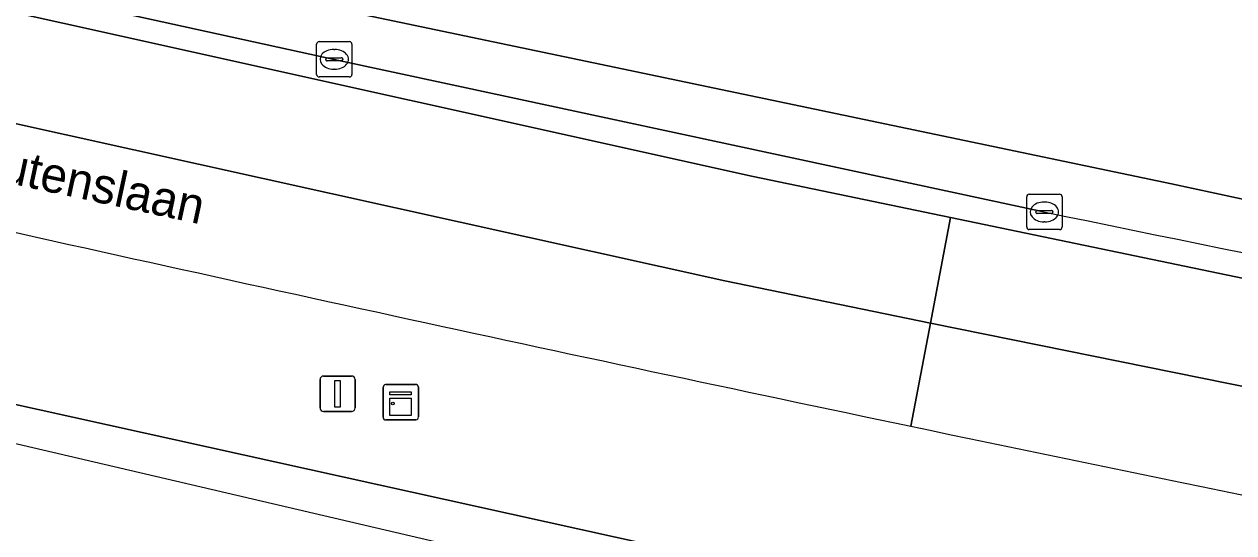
# Model space of a CAD drawing. Extents: x 160349 to 161355, y 381727 to 382854.
# Drawn here: x 161054.36 to 161088.53, y 381760.01 to 381774.38 of the extents above; entities that cross this region are included whole.
import ezdxf

# ---------------------------------------------------------------- set-up
doc = ezdxf.new("R2010")
doc.units = 0
for name, color, linetype in [('IMGEO_Berm_groen', 7, 'Continuous'), ('IMGEO_Kast', 7, 'Continuous'), ('IMGEO_Kolk', 7, 'Continuous'), ('IMGEO_Lichtmast', 7, 'Continuous'), ('IMGEO_Openbare_ruimte_label', 7, 'Continuous'), ('IMGEO_Rijbaan_lokaal_open', 7, 'Continuous'), ('IMGEO_Rijbaan_regionaal_gesloten', 7, 'Continuous'), ('IMGEO_Verkeerseiland_open', 7, 'Continuous')]:
    doc.layers.add(name, color=color, linetype=linetype)

msp = doc.modelspace()

# ---------------------------------------------------------------- linework, layer by layer
at = {"layer": 'IMGEO_Berm_groen'}
msp.add_lwpolyline([(160991.391, 381783.679), (160975.091, 381788.007), (160956.489, 381793.125), (160931.884, 381800.19), (160928.535, 381801.152), (160927.789, 381801.365), (160927.043, 381801.579), (160926.671, 381800.278), (160925.69, 381796.849), (160926.548, 381796.592), (160930.623, 381795.399), (160934.496, 381794.266), (160944.804, 381791.38), (160955.238, 381788.501), (160975.051, 381783.045), (161000, 381776.575), (161004.806, 381775.329), (161013.857, 381773.047), (161021.895, 381771.107), (161034.81, 381768.047), (161052.872, 381763.904), (161072.941, 381759.468), (161075.725, 381758.865), (161078.51, 381758.267)], dxfattribs=at)
for centre, radius, start, end in [((161492.003, 383729.054), 2008.862, 257.293767, 258.147911), ((161479.666, 383669.359), 1947.906, 258.142407, 258.668088)]:
    msp.add_arc(centre, radius, start, end, dxfattribs=at)
at = {"layer": 'IMGEO_Kast'}
for p, q in [((161064.574, 381764.199), (161065.415, 381764.199)), ((161065.415, 381764.199), (161064.574, 381764.199)), ((161064.499, 381763.274), (161064.499, 381764.115)), ((161064.499, 381764.115), (161064.499, 381763.274)), ((161065.499, 381764.124), (161065.499, 381763.283)), ((161065.499, 381763.283), (161065.499, 381764.124)), ((161065.424, 381763.199), (161064.583, 381763.199)), ((161064.583, 381763.199), (161065.424, 381763.199))]:
    msp.add_line(p, q, dxfattribs=at)
for points in [[(161064.694, 381763.989), (161065.294, 381763.989), (161065.294, 381763.904), (161064.694, 381763.904), (161064.694, 381763.989)], [(161064.694, 381763.814), (161065.294, 381763.814), (161065.294, 381763.325), (161064.694, 381763.325), (161064.694, 381763.814)]]:
    msp.add_lwpolyline(points, dxfattribs=at)
msp.add_circle((161064.778, 381763.663), 0.0377, dxfattribs=at)
for centre, start, end in [((161064.577, 381764.121), 92.4484, 184.2845), ((161064.577, 381764.121), 92.4484, 184.2845), ((161065.421, 381764.121), 2.4484, 94.2845), ((161065.421, 381764.121), 2.4484, 94.2845), ((161064.577, 381763.277), 182.4484, 274.2845), ((161064.577, 381763.277), 182.4484, 274.2845), ((161065.421, 381763.277), 272.4484, 4.2845), ((161065.421, 381763.277), 272.4484, 4.2845)]:
    msp.add_arc(centre, 0.0779, start, end, dxfattribs=at)
at = {"layer": 'IMGEO_Kolk'}
for p, q in [((161062.621, 381772.964), (161062.621, 381773.816)), ((161062.696, 381773.89), (161063.548, 381773.89)), ((161063.622, 381773.816), (161063.622, 381772.964)), ((161062.88, 381773.384), (161062.88, 381773.396)), ((161062.923, 381773.433), (161063.321, 381773.433)), ((161063.109, 381773.67), (161063.134, 381773.67)), ((161063.364, 381773.396), (161063.364, 381773.384)), ((161063.318, 381773.347), (161062.92, 381773.347)), ((161063.132, 381773.11), (161063.107, 381773.11)), ((161063.548, 381772.89), (161062.696, 381772.89)), ((161082.679, 381768.651), (161082.679, 381769.503)), ((161082.754, 381769.577), (161083.606, 381769.577)), ((161083.167, 381769.357), (161083.192, 381769.357)), ((161083.68, 381769.503), (161083.68, 381768.651)), ((161082.938, 381769.071), (161082.938, 381769.083)), ((161083.376, 381769.034), (161082.978, 381769.034)), ((161082.981, 381769.12), (161083.379, 381769.12)), ((161083.422, 381769.083), (161083.422, 381769.071)), ((161083.19, 381768.797), (161083.165, 381768.797)), ((161083.606, 381768.577), (161082.754, 381768.577))]:
    msp.add_line(p, q, dxfattribs=at)
for points in [[(161062.621, 381772.964), (161062.621, 381773.816)], [(161062.696, 381773.89), (161063.548, 381773.89)], [(161063.622, 381773.816), (161063.622, 381772.964)], [(161063.548, 381772.89), (161062.696, 381772.89)], [(161082.679, 381768.651), (161082.679, 381769.503)], [(161082.754, 381769.577), (161083.606, 381769.577)], [(161083.68, 381769.503), (161083.68, 381768.651)], [(161083.606, 381768.577), (161082.754, 381768.577)]]:
    msp.add_lwpolyline(points, dxfattribs=at)
for centre, radius, start, end in [((161062.698, 381773.814), 0.0765, 91.552, 178.448), ((161062.698, 381773.814), 0.0765, 91.552, 178.448), ((161063.546, 381773.814), 0.0765, 1.552, 88.448), ((161063.546, 381773.814), 0.0765, 1.552, 88.448), ((161062.92, 381773.393), 0.0403, 85.8775, 175.7526), ((161062.917, 381773.383), 0.0366, 178.938, 274.7102), ((161063.321, 381773.39), 0.043, 264.8664, 352.4533), ((161063.325, 381773.395), 0.0386, 1.7309, 96.639), ((161062.698, 381772.966), 0.0765, 181.552, 268.448), ((161062.698, 381772.966), 0.0765, 181.552, 268.448), ((161063.546, 381772.966), 0.0765, 271.552, 358.448), ((161063.546, 381772.966), 0.0765, 271.552, 358.448), ((161082.756, 381769.501), 0.0765, 91.552, 178.448), ((161082.756, 381769.501), 0.0765, 91.552, 178.448), ((161083.604, 381769.501), 0.0765, 1.552, 88.448), ((161083.604, 381769.501), 0.0765, 1.552, 88.448), ((161082.978, 381769.08), 0.0403, 85.8775, 175.7526), ((161082.975, 381769.07), 0.0366, 178.938, 274.7102), ((161083.379, 381769.077), 0.043, 264.8664, 352.4533), ((161083.383, 381769.082), 0.0386, 1.7309, 96.639), ((161082.756, 381768.653), 0.0765, 181.552, 268.448), ((161082.756, 381768.653), 0.0765, 181.552, 268.448), ((161083.604, 381768.653), 0.0765, 271.552, 358.448), ((161083.604, 381768.653), 0.0765, 271.552, 358.448)]:
    msp.add_arc(centre, radius, start, end, dxfattribs=at)
for centre, major_axis, ratio, start_param, end_param in [((161063.108, 381773.39), (-0.387, 0.002), 0.722429, 4.712389, 7.853982), ((161063.133, 381773.39), (-0.39, 0.002), 0.717154, 1.570796, 4.712389), ((161083.166, 381769.077), (-0.387, 0.002), 0.722429, 4.712389, 7.853982), ((161083.191, 381769.077), (-0.39, 0.002), 0.717154, 1.570796, 4.712389)]:
    msp.add_ellipse(centre, major_axis=major_axis, ratio=ratio, start_param=start_param, end_param=end_param, dxfattribs=at)
at = {"layer": 'IMGEO_Lichtmast'}
for p, q in [((161062.72, 381763.538), (161062.72, 381764.338)), ((161062.72, 381764.338), (161062.72, 381763.538)), ((161062.82, 381764.438), (161063.61, 381764.438)), ((161063.61, 381764.438), (161062.82, 381764.438)), ((161063.71, 381764.338), (161063.71, 381763.538)), ((161063.71, 381763.538), (161063.71, 381764.338)), ((161063.61, 381763.438), (161062.82, 381763.438)), ((161062.82, 381763.438), (161063.61, 381763.438))]:
    msp.add_line(p, q, dxfattribs=at)
msp.add_lwpolyline([(161063.14, 381764.313), (161063.29, 381764.313), (161063.29, 381763.563), (161063.14, 381763.563), (161063.14, 381764.313)], dxfattribs=at)
for centre, start, end in [((161062.82, 381764.338), 90, 180), ((161062.82, 381764.338), 90, 180), ((161063.61, 381764.338), 0, 90), ((161063.61, 381764.338), 360, 90), ((161062.82, 381763.538), 180, 270), ((161062.82, 381763.538), 180, 270), ((161063.61, 381763.538), 270, 0), ((161063.61, 381763.538), 270, 0)]:
    msp.add_arc(centre, 0.1, start, end, dxfattribs=at)
at = {"layer": 'IMGEO_Rijbaan_lokaal_open'}
for points in [[(161020.075, 381782.715), (161045.737, 381776.58), (161074.955, 381770.078), (161080.529, 381768.918), (161097.321, 381765.422), (161112.516, 381762.406), (161130.652, 381758.978)], [(161056.322, 381776.257), (161086.773, 381769.866), (161091.665, 381768.816), (161099.403, 381767.154), (161108.547, 381765.293), (161122.023, 381762.485), (161125.709, 381761.736), (161130.923, 381760.676)], [(161083.156, 381769.081), (161080.661, 381769.617), (161063.124, 381773.388), (161055.979, 381774.951)]]:
    msp.add_lwpolyline(points, dxfattribs=at)
msp.add_arc((161654.456, 384534.012), 2823.336, 258.325634, 259.160966, dxfattribs=at)
at = {"layer": 'IMGEO_Rijbaan_regionaal_gesloten'}
for points in [[(160966.763, 381796.568), (160937.713, 381804.683), (160937.789, 381804.885), (160933.449, 381806.136), (160932.464, 381806.365), (160928.71, 381807.401), (160927.842, 381804.369), (160934.913, 381802.319), (160955.092, 381796.584), (160981.896, 381789.212), (161026.922, 381777.888), (161049.977, 381772.492), (161074.156, 381767.125), (161079.963, 381765.932), (161080.529, 381768.918), (161074.955, 381770.078), (161045.737, 381776.58), (161020.075, 381782.715)], [(161079.411, 381763.019), (161079.963, 381765.932), (161074.156, 381767.125), (161049.977, 381772.492), (161026.922, 381777.888), (160981.896, 381789.212)], [(161112.516, 381762.406), (161097.321, 381765.422), (161080.529, 381768.918), (161079.963, 381765.932), (161109.03, 381760.044), (161184.233, 381746.274), (161256.706, 381736.374), (161257.193, 381739.481), (161254.261, 381739.878), (161252.808, 381740.082), (161213.109, 381745.663), (161213.078, 381745.47), (161184.027, 381749.935)], [(161109.03, 381760.044), (161079.963, 381765.932), (161079.411, 381763.019)]]:
    msp.add_lwpolyline(points, dxfattribs=at)
msp.add_lwpolyline([(161078.296, 381757.139), (161078.51, 381758.267), (161075.725, 381758.865), (161072.941, 381759.468), (161052.872, 381763.904), (161034.81, 381768.047), (161021.895, 381771.107), (161013.857, 381773.047), (161004.806, 381775.329), (161000, 381776.575), (160975.051, 381783.045), (160955.238, 381788.501), (160944.804, 381791.38), (160934.496, 381794.266), (160930.623, 381795.399), (160926.548, 381796.592), (160925.69, 381796.849), (160925.34, 381795.626), (160925.338, 381795.618), (160996.588, 381775.997), (161069.032, 381759.043)], close=True, dxfattribs=at)
for centre, radius, start, end in [((161492.003, 383729.054), 2008.862, 257.293767, 258.147911), ((161479.666, 383669.359), 1947.906, 258.142407, 258.668088)]:
    msp.add_arc(centre, radius, start, end, dxfattribs=at)
at = {"layer": 'IMGEO_Verkeerseiland_open'}
for points in [[(161130.923, 381760.676), (161125.709, 381761.736), (161122.023, 381762.485), (161108.547, 381765.293), (161099.403, 381767.154), (161091.665, 381768.816), (161086.773, 381769.866), (161056.322, 381776.257)], [(161055.979, 381774.951), (161063.124, 381773.388), (161080.661, 381769.617), (161083.156, 381769.081)]]:
    msp.add_lwpolyline(points, dxfattribs=at)
msp.add_arc((161654.456, 384534.012), 2823.336, 258.325634, 259.160966, dxfattribs=at)

# ---------------------------------------------------------------- texts
at = {"layer": 'IMGEO_Openbare_ruimte_label'}
msp.add_text('Boutenslaan', height=1, rotation=347.8812, dxfattribs=at).set_placement((161052.064, 381770.287))

doc.saveas('drawing.dxf')
